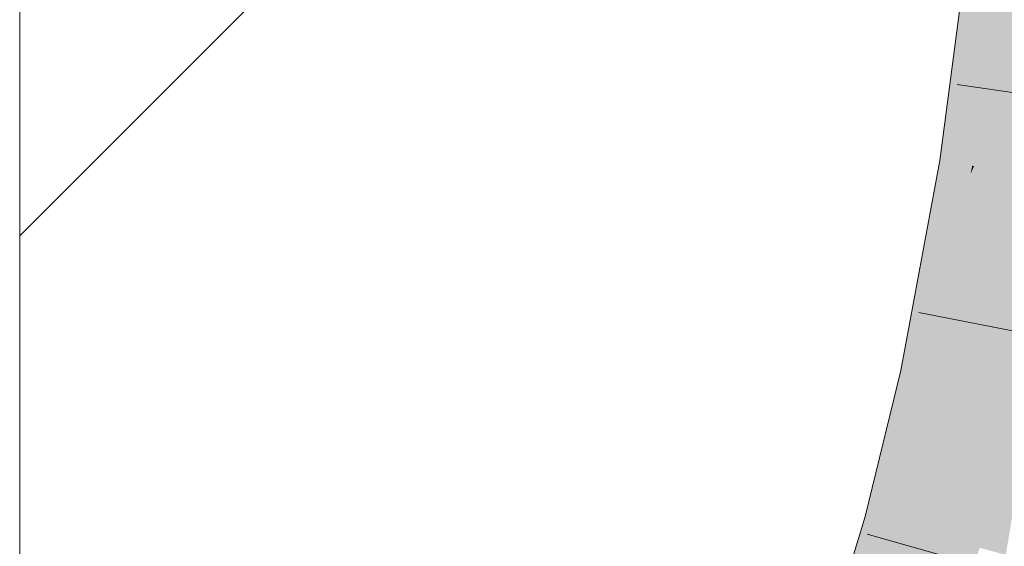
# Model space of a CAD drawing. Extents: x -620 to 300, y 62 to 1162.
# Tile 266 of 322: x 240.16 to 241.198, y 862.006 to 862.562. Entities that reach past the tile are written whole.
import ezdxf

# ---------------------------------------------------------------- set-up
doc = ezdxf.new("R2010")
doc.units = 0
doc.layers.get('0').update_dxf_attribs({"lineweight": 13})
doc.layers.add('E_Detail_Linie_Text_Bem', color=7, linetype='Continuous', lineweight=13)
for name, color, linetype, lineweight, true_color in [('E_Detail_Wandschraffur', 7, 'Continuous', 5, 0xc0c0c0), ('E_Leerrohr 25-A06G94UQ8I', 7, 'Continuous', 9, 0xff8000), ('E_Leerrohr 25-Shading', 7, 'Continuous', 9, 0xff8000)]:
    doc.layers.add(name, color=color, linetype=linetype, lineweight=lineweight, true_color=true_color)

# ---------------------------------------------------------------- blocks, each defined once
blk = doc.blocks.new('Shading-A06G94F38I', base_point=(240.4925, 861.0052))
at = {"layer": 'E_Leerrohr 25-Shading', "color": 43, "true_color": 0xd7ab7f}
for points in [[(241.1735, 862.6463), (241.1614, 862.6476), (241.1338, 862.4124), (241.1305, 862.4129)], [(241.1788, 862.6458), (241.1735, 862.6463), (241.1381, 862.4117), (241.1338, 862.4124)], [(241.1788, 862.6458), (241.1381, 862.4117), (241.1933, 862.6442), (241.1571, 862.4088)], [(241.1933, 862.6442), (241.1571, 862.4088), (241.1961, 862.6439), (241.1612, 862.4081)], [(241.1961, 862.6439), (241.1612, 862.4081), (241.1978, 862.6436), (241.1646, 862.4075)], [(241.1646, 862.4075), (241.1666, 862.4072), (241.1978, 862.6436)], [(241.1381, 862.4117), (241.1338, 862.4124), (241.103, 862.265), (241.1173, 862.3418)], [(241.1381, 862.4117), (241.103, 862.265), (241.1571, 862.4088), (241.1474, 862.3641)], [(241.1338, 862.4124), (241.1305, 862.4129), (241.1173, 862.3418)], [(241.1627, 862.3985), (241.1188, 862.1851), (241.1666, 862.4072), (241.1228, 862.1843)], [(241.1228, 862.1843), (241.1252, 862.1838), (241.1666, 862.4072)], [(241.1571, 862.4088), (241.1474, 862.3641), (241.1612, 862.4081), (241.1559, 862.3834)], [(241.1612, 862.4081), (241.1559, 862.3834), (241.1646, 862.4075), (241.1627, 862.3985)], [(241.1627, 862.3985), (241.1666, 862.4072), (241.1646, 862.4075)], [(241.114, 862.1861), (241.1188, 862.1851), (241.1559, 862.3834), (241.1627, 862.3985)], [(241.1559, 862.3834), (241.1474, 862.3641), (241.114, 862.1861), (241.1087, 862.1872)], [(241.1474, 862.3641), (241.103, 862.265), (241.1087, 862.1872), (241.0894, 862.1913)], [(241.0894, 862.1913), (241.0518, 862.0374), (241.1087, 862.1872), (241.0643, 862.034)], [(241.1087, 862.1872), (241.0643, 862.034), (241.114, 862.1861), (241.0703, 862.0323)], [(241.114, 862.1861), (241.0703, 862.0323), (241.1188, 862.1851), (241.0761, 862.0308)], [(241.1188, 862.1851), (241.0761, 862.0308), (241.1228, 862.1843), (241.0813, 862.0293)], [(241.1228, 862.1843), (241.0813, 862.0293), (241.1252, 862.1838), (241.0854, 862.0282)], [(241.0854, 862.0282), (241.0871, 862.0277), (241.1252, 862.1838)], [(241.0518, 862.0374), (241.0077, 861.8929), (241.0643, 862.034), (241.0121, 861.8914)], [(241.0643, 862.034), (241.0121, 861.8914), (241.0703, 862.0323), (241.0188, 861.8891)], [(241.0703, 862.0323), (241.0188, 861.8891), (241.0761, 862.0308), (241.0255, 861.8868)], [(241.0761, 862.0308), (241.0255, 861.8868), (241.0813, 862.0293), (241.0318, 861.8846)], [(241.0813, 862.0293), (241.0318, 861.8846), (241.0854, 862.0282), (241.0372, 861.8828)], [(241.0854, 862.0282), (241.0372, 861.8828), (241.0871, 862.0277), (241.0407, 861.8816)], [(241.0407, 861.8816), (241.0424, 861.881), (241.0871, 862.0277)]]:
    blk.add_solid(points, dxfattribs=at)
at = {"layer": 'E_Leerrohr 25-Shading', "color": 31, "true_color": 0xfabd7f}
for points in [[(241.1666, 862.4072), (241.2539, 862.3934), (241.1978, 862.6436), (241.2857, 862.634)], [(241.1252, 862.1838), (241.2117, 862.1656), (241.1666, 862.4072), (241.2539, 862.3934)], [(241.0871, 862.0277), (241.1724, 862.0044), (241.1252, 862.1838), (241.2117, 862.1656)], [(241.2117, 862.1656), (241.1724, 862.0044), (241.1769, 862.0032)], [(241.1869, 862.0004), (241.2176, 862.1644), (241.1769, 862.0032), (241.2117, 862.1656)], [(241.2, 861.9968), (241.2274, 862.1624), (241.1869, 862.0004), (241.2176, 862.1644)], [(241.0424, 861.881), (241.126, 861.8524), (241.0871, 862.0277), (241.1724, 862.0044)]]:
    blk.add_solid(points, dxfattribs=at)
blk = doc.blocks.new('Referenz-A06G94UU8I')
at = {"layer": 'E_Detail_Linie_Text_Bem', "linetype": 'Continuous', "ltscale": 0.13}
blk.add_line((240.1598, 860.7616), (240.1598, 888.7616), dxfattribs=at)
at = {"layer": 'E_Detail_Wandschraffur', "linetype": 'ByBlock', "ltscale": 0.13}
blk.add_line((240.1598, 862.3337), (241.1511, 863.325), dxfattribs=at)
at = {"layer": 'E_Leerrohr 25-A06G94UQ8I', "linetype": 'Continuous', "ltscale": 0.13}
for p, q in [((241.1305, 862.4129), (241.1614, 862.6477)), ((241.3813, 862.4602), (241.1486, 862.4931)), ((241.0893, 862.1913), (241.1305, 862.4129)), ((241.339, 862.2077), (241.1083, 862.2526)), ((241.0518, 862.0374), (241.0893, 862.1913)), ((241.0077, 861.8929), (241.0518, 862.0374)), ((241.2801, 861.955), (241.0539, 862.0186))]:
    blk.add_line(p, q, dxfattribs=at)

msp = doc.modelspace()

# ---------------------------------------------------------------- block references
at = {"color": 8, "lineweight": 25, "ltscale": 0.25, "true_color": 0x808080}
msp.add_blockref('Referenz-A06G94UU8I', (0, 0), dxfattribs=at)
msp.add_blockref('Shading-A06G94F38I', (240.4925, 861.0052))

doc.saveas('drawing.dxf')
